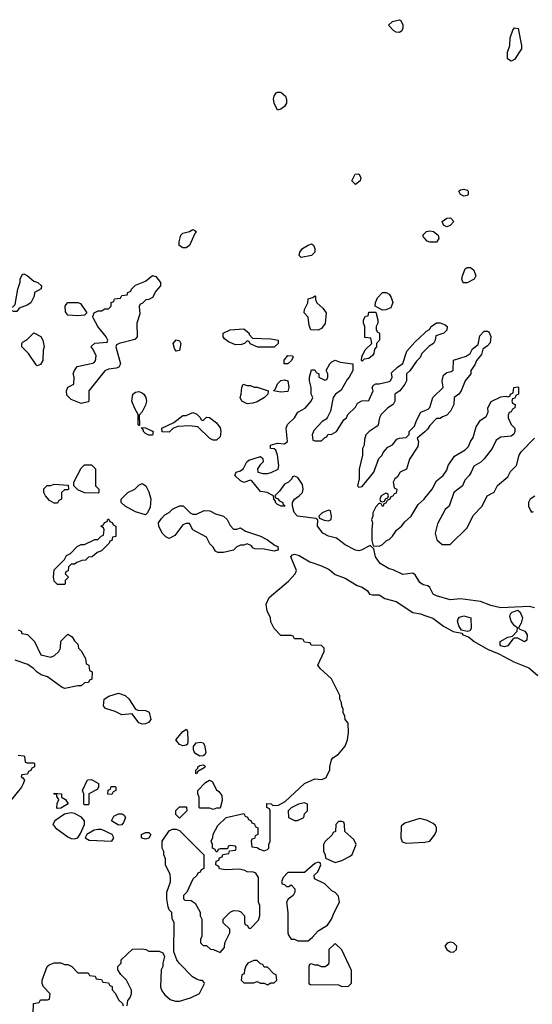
# Model space of a CAD drawing. Header units: inches. Extents: x 2701323 to 2964515, y 494916 to 722124.
# Tile 308 of 656: x 2787606 to 2790635, y 653227 to 659042. Entities that reach past the tile are written whole.
import ezdxf

# ---------------------------------------------------------------- set-up
doc = ezdxf.new("R2010")
doc.units = ezdxf.units.IN
doc.header["$MEASUREMENT"] = 0
doc.layers.add('C7685', color=7, linetype='Continuous')
doc.layers.add('C7695', color=7, linetype='Continuous')

msp = doc.modelspace()

# ---------------------------------------------------------------- linework, layer by layer
at = {"layer": 'C7685', "color": 2}
for points, elevation in [([(2789850, 658966), (2789830, 658968), (2789816.4, 658976.4), (2789786, 659010), (2789810, 659032), (2789850, 659042), (2789858, 659038), (2789871.1, 659011.1), (2789871.1, 658991.1), (2789863.6, 658976.4)], 6), ([(2789130, 658508), (2789109.2, 658550), (2789105.6, 658574.4), (2789109, 658590), (2789122, 658610), (2789130, 658614.8), (2789150, 658614.8), (2789176, 658590), (2789182.8, 658570), (2789182.8, 658550), (2789170, 658529), (2789150, 658514)], 6), ([(2789590, 658068), (2789568.9, 658091.1), (2789588, 658130), (2789610, 658130.8), (2789621, 658110), (2789618, 658090)], 6), ([(2788570, 657695.3), (2788549, 657709), (2788548.7, 657730), (2788559, 657770), (2788570, 657781), (2788610, 657791.3), (2788630, 657802), (2788639.6, 657799.6), (2788651.3, 657790), (2788641, 657779), (2788610, 657708.7), (2788590, 657695.3)], 6), ([(2789270, 657638), (2789258, 657650), (2789262, 657670), (2789278, 657690), (2789310, 657711.3), (2789330, 657718), (2789342, 657710), (2789351, 657690), (2789350.7, 657669.3), (2789330, 657649.2)], 6), ([(2787570, 657318), (2787548, 657330), (2787579, 657361), (2787595.3, 657450), (2787608.4, 657491.6), (2787608.9, 657511.1), (2787622, 657538), (2787630, 657542), (2787650, 657531.3), (2787690, 657498), (2787714, 657490), (2787734, 657470), (2787732.7, 657452.7), (2787694, 657430), (2787692, 657410), (2787671.1, 657368.9), (2787650, 657355.3), (2787602, 657338), (2787590, 657318)], 6), ([(2787970, 656775.3), (2787910, 656799), (2787884.5, 656824.5), (2787882.7, 656850), (2787890, 656871.3), (2787926, 656890), (2787928, 656930), (2787922, 656950), (2787929.3, 656970.7), (2787945.2, 656994.8), (2788029.3, 657010.7), (2788044, 657016), (2788053.6, 657026.4), (2788057.2, 657057.2), (2788039, 657099), (2788028, 657110), (2788030, 657114), (2788050, 657132), (2788122, 657138), (2788126, 657150), (2788118, 657170), (2788068, 657230), (2788040.4, 657280.4), (2788038, 657290), (2788046, 657310), (2788070, 657322), (2788090, 657322), (2788110, 657334), (2788130, 657334), (2788146, 657350), (2788147.3, 657372.7), (2788162, 657378), (2788167.3, 657392.7), (2788202, 657398), (2788210, 657414), (2788242, 657418), (2788246, 657430), (2788262, 657438), (2788266, 657450), (2788290, 657474), (2788350, 657498), (2788390, 657531), (2788410, 657524.7), (2788438, 657490), (2788438, 657470), (2788410, 657438), (2788390, 657402), (2788370, 657388.7), (2788352, 657388), (2788330, 657366), (2788318, 657362), (2788312.7, 657347.3), (2788315.3, 657304.7), (2788298, 657250), (2788301, 657170), (2788286.8, 657153.2), (2788194, 657130), (2788178, 657122), (2788174, 657110), (2788201, 657010), (2788198, 657002), (2788191.3, 656990), (2788176.8, 656983.2), (2788130, 656979), (2788110, 656968.7), (2788014, 656850), (2788014, 656790), (2788010, 656786)], 6), ([(2789750, 657326), (2789706, 657350), (2789708.4, 657371.6), (2789720.2, 657399.8), (2789750, 657431.3), (2789771.1, 657431.1), (2789790, 657422), (2789802, 657402), (2789811.1, 657371.1), (2789798.8, 657341.2), (2789770, 657328)], 6), ([(2787950, 657294), (2787890, 657298), (2787876.4, 657316.4), (2787875.3, 657350), (2787880.2, 657359.8), (2787890, 657372), (2787950, 657372), (2787965.4, 657365.4), (2788002, 657310), (2787990, 657298)], 6), ([(2789370, 657208.7), (2789326, 657210), (2789316.4, 657236.4), (2789310, 657286), (2789288, 657310), (2789288.9, 657331.1), (2789308, 657370), (2789310, 657394), (2789338, 657402), (2789350, 657412), (2789354, 657410), (2789354, 657390), (2789362, 657370), (2789398, 657338), (2789418, 657310), (2789411.6, 657248.4), (2789390, 657218)], 6), ([(2789630, 657026), (2789626, 657030), (2789628.4, 657051.6), (2789648, 657092), (2789686, 657130), (2789682, 657162), (2789646, 657166), (2789646, 657230), (2789638, 657250), (2789638, 657270), (2789650, 657292), (2789666, 657294), (2789670, 657314), (2789710, 657314), (2789722, 657270), (2789722, 657250), (2789712, 657230), (2789712.7, 657212.7), (2789718, 657198), (2789731.6, 657191.6), (2789732, 657150), (2789714, 657130), (2789714, 657110), (2789703.6, 657096.4), (2789698, 657070), (2789690, 657058), (2789670, 657042), (2789642, 657038)], 6), ([(2787710, 656998), (2787703.1, 657003.1), (2787658, 657070), (2787618, 657110), (2787618, 657130), (2787623.1, 657136.9), (2787648.4, 657151.6), (2787690, 657192), (2787730.9, 657170.9), (2787742, 657150), (2787750.9, 657110.9), (2787744.7, 657090), (2787742, 657030), (2787730, 657006)], 6), ([(2789012.7, 657107.3), (2788968.4, 657128.4), (2788962, 657142), (2788950, 657146), (2788934, 657130), (2788916.9, 657123.1), (2788882, 657122), (2788840.4, 657140.4), (2788816.4, 657156.4), (2788808.9, 657168.9), (2788809, 657190), (2788850, 657210.8), (2788930, 657216), (2788962, 657190), (2788962, 657182), (2788982, 657162), (2789090, 657158), (2789134, 657150), (2789134, 657130), (2789110, 657108)], 6), ([(2788530, 657084), (2788520.2, 657100.2), (2788513.2, 657130), (2788530, 657150.8), (2788550, 657144.7), (2788558.8, 657130), (2788550, 657088.7)], 6), ([(2789190, 657009), (2789169.2, 657009.2), (2789169.3, 657030.7), (2789190, 657058), (2789216, 657056), (2789222, 657050), (2789212, 657030)], 6), ([(2789150, 656842), (2789106, 656850), (2789118, 656862), (2789130, 656892), (2789150, 656911.3), (2789170, 656916), (2789191, 656910), (2789196, 656870), (2789190, 656846)], 6), ([(2788310, 656646), (2788306, 656650), (2788306, 656710), (2788285.6, 656745.6), (2788269, 656790), (2788274, 656830), (2788290, 656842.8), (2788310, 656846.8), (2788330, 656838.8), (2788338.8, 656830), (2788350.8, 656810), (2788356, 656790), (2788350, 656766), (2788330, 656726), (2788312.7, 656707.3), (2788314, 656646)], 6), ([(2788950, 656882), (2788970, 656882), (2788991.3, 656871.3), (2789010, 656871), (2789074, 656850), (2789072, 656830), (2789052, 656810), (2789010, 656786), (2788983.6, 656776.4), (2788950, 656774), (2788918, 656790), (2788908, 656810), (2788915.3, 656830), (2788918, 656870), (2788926, 656890)], 6), ([(2788690, 656674), (2788710, 656694), (2788727.3, 656692.7), (2788770, 656662), (2788790.8, 656630.8), (2788794.8, 656610), (2788790, 656578), (2788770, 656559), (2788750, 656559), (2788730, 656568.7), (2788658, 656638), (2788610, 656644), (2788539.6, 656640.4), (2788511.6, 656628.4), (2788490, 656606), (2788448.4, 656608.4), (2788446, 656630), (2788516.4, 656663.6), (2788570, 656704.7), (2788590, 656704.7), (2788630, 656722), (2788652.7, 656712.7), (2788672.7, 656692.7), (2788678, 656678)], 6), ([(2788370, 656588.7), (2788350, 656598), (2788338, 656610), (2788338, 656618), (2788326, 656634), (2788350, 656632), (2788394, 656610), (2788390, 656588.7)], 6), ([(2788070, 656246), (2787988.4, 656248.4), (2787950, 656266), (2787926, 656290), (2787926, 656310), (2787970, 656394), (2787990, 656414), (2788030, 656414), (2788054, 656390), (2788054, 656290), (2788074, 656270), (2788074, 656250)], 6), ([(2787810, 656186), (2787783.1, 656203.1), (2787758, 656230), (2787748.7, 656250), (2787749.1, 656270.9), (2787769.3, 656290.7), (2787790, 656291.3), (2787810, 656298), (2787892.7, 656292.7), (2787894, 656270), (2787890, 656266), (2787870, 656266), (2787854, 656250), (2787854, 656210), (2787838, 656202), (2787830, 656186)], 6), ([(2788350, 656118), (2788290, 656135.3), (2788228.4, 656168.4), (2788206, 656190), (2788206, 656210), (2788246, 656250), (2788286, 656270), (2788310, 656294), (2788330, 656302), (2788352, 656290), (2788370, 656254), (2788382, 656210), (2788376.9, 656163.1), (2788362, 656130)], 6), ([(2789770, 656246), (2789742, 656230), (2789734, 656210), (2789738, 656198), (2789750, 656194), (2789762, 656198), (2789767.3, 656212.7), (2789782, 656218), (2789786, 656230), (2789782, 656242)], 6), ([(2788630, 656122), (2788650, 656122), (2788696.4, 656143.6), (2788730, 656141), (2788763.5, 656123.5), (2788811.3, 656110), (2788831.3, 656090), (2788850, 656054), (2788870, 656034), (2788890, 656034), (2788910, 656042), (2788941, 656021), (2789030, 655991), (2789070, 655971), (2789116, 655936), (2789132, 655930), (2789134, 655910), (2789130, 655908.7), (2789110, 655904), (2789050, 655915.3), (2788996.4, 655916.4), (2788983.1, 655923.1), (2788975.3, 655935.3), (2788950, 655946), (2788930, 655938), (2788910, 655938), (2788890, 655928), (2788870, 655908.7), (2788810, 655895.3), (2788776.4, 655896.4), (2788763.1, 655903.1), (2788750, 655926), (2788730, 655946), (2788710, 655986), (2788628.9, 656028.9), (2788610, 656066), (2788590, 656066), (2788570, 656058), (2788523.6, 655996.4), (2788490, 655978), (2788468.9, 655988.9), (2788448, 656010), (2788428, 656050), (2788426, 656070), (2788443.1, 656096.9), (2788463.1, 656116.9), (2788490, 656132), (2788510, 656152), (2788550, 656172), (2788571.6, 656171.6), (2788614, 656130)], 6), ([(2789430, 656146), (2789394, 656130), (2789374, 656110), (2789378, 656098), (2789405.4, 656085.4), (2789430, 656082), (2789446, 656090), (2789448, 656110), (2789442, 656142)], 6), ([(2787830, 655706), (2787810, 655726), (2787806, 655750), (2787810, 655794), (2787870, 655854), (2787883.1, 655876.9), (2787906, 655890), (2787946, 655930), (2787970, 655942), (2787990, 655942), (2788050, 655972), (2788067.3, 655972.7), (2788087.3, 655992.7), (2788102, 655998), (2788106, 656030), (2788102, 656042), (2788086, 656050), (2788102, 656058), (2788107.3, 656072.7), (2788122, 656078), (2788127.3, 656092.7), (2788132.7, 656092.7), (2788138, 656078), (2788152.7, 656072.7), (2788158, 656058), (2788174, 656050), (2788174, 655990), (2788154, 655986), (2788150, 655966), (2788138, 655962), (2788134, 655950), (2788090, 655906), (2788063.6, 655896.4), (2788034, 655870), (2788012.7, 655867.3), (2787994, 655850), (2787972.7, 655847.3), (2787943.6, 655836.4), (2787930, 655826), (2787910, 655826), (2787894, 655810), (2787892.7, 655787.3), (2787878, 655782), (2787874, 655770), (2787894, 655750), (2787874, 655730), (2787874, 655710), (2787870, 655706)], 6), ([(2788330, 654881.2), (2788309.4, 654889.4), (2788270, 654942), (2788210, 654936), (2788170, 654956), (2788114, 654974), (2788102, 654990), (2788106, 655030), (2788133.6, 655046.4), (2788190, 655064.7), (2788230, 655051.3), (2788250.6, 655030.6), (2788290.7, 654970.7), (2788304, 654964), (2788350, 654963), (2788372.1, 654952.1), (2788381, 654910), (2788368, 654892), (2788350, 654882.7)], 6), ([(2788570, 654754), (2788550, 654762), (2788528, 654790), (2788570, 654838), (2788592, 654852), (2788598, 654838), (2788598.8, 654781.2), (2788596.9, 654763.1), (2788590, 654758)], 6), ([(2788670, 654692.7), (2788647, 654707), (2788638, 654718), (2788632.7, 654730), (2788632.7, 654750), (2788649.5, 654770.5), (2788674.9, 654774.9), (2788690, 654770.7), (2788698, 654758), (2788706.4, 654713.6), (2788699.8, 654700.2), (2788690, 654694)], 6), ([(2788650, 654588), (2788646, 654590), (2788646, 654610), (2788658, 654622), (2788658, 654630), (2788670, 654638), (2788690, 654642), (2788698, 654638), (2788702, 654630), (2788696.9, 654623.1), (2788658, 654602)], 6), ([(2787990, 654406), (2787986, 654410), (2787986, 654470), (2787978, 654490), (2788007.3, 654552.7), (2788030, 654554), (2788071.3, 654531.3), (2788072, 654510), (2788063.6, 654496.4), (2788014, 654470), (2788014, 654410), (2788010, 654406)], 6), ([(2788750, 654378), (2788730, 654386), (2788670, 654386), (2788666, 654390), (2788666, 654450), (2788658, 654470), (2788658, 654490), (2788703.1, 654536.9), (2788728.4, 654551.6), (2788743.6, 654543.6), (2788770, 654494), (2788783.6, 654483.6), (2788799.6, 654459.6), (2788802, 654430), (2788790, 654386), (2788770, 654386)], 6), ([(2787830, 654382.7), (2787825.8, 654385.8), (2787827.3, 654412.7), (2787836.4, 654436.4), (2787826, 654454), (2787826, 654466), (2787810, 654468), (2787810, 654474), (2787854, 654470), (2787854, 654450), (2787876.9, 654436.9), (2787892, 654412), (2787850, 654385.1)], 6), ([(2788150, 654466), (2788127.3, 654467.3), (2788128.4, 654491.6), (2788142, 654498), (2788147.3, 654512.7), (2788170, 654514), (2788174, 654510), (2788174, 654490), (2788158, 654482)], 6), ([(2789290, 654418), (2789254, 654410), (2789210, 654388), (2789192, 654370), (2789194, 654330), (2789230, 654312), (2789247.3, 654312.7), (2789270, 654322), (2789286, 654330), (2789288.4, 654351.6), (2789306, 654370), (2789306, 654410)], 6), ([(2787910, 654358.8), (2787870, 654350.8), (2787813.4, 654310), (2787802.8, 654290), (2787804.9, 654284.9), (2787818, 654270), (2787890, 654216), (2787910, 654206), (2787930, 654204.7), (2787948.7, 654211.3), (2787964.7, 654235.3), (2787989.6, 654290), (2787989.7, 654310), (2787971.9, 654331.9), (2787930, 654353.8)], 10), ([(2788190, 654285.2), (2788148, 654310), (2788162, 654338), (2788190, 654352), (2788211.6, 654351.6), (2788223.6, 654343.6), (2788231.3, 654330), (2788219.8, 654300.2), (2788210, 654288)], 6), ([(2788550, 654326), (2788528.4, 654348.4), (2788528.4, 654371.6), (2788550, 654394), (2788592.7, 654392.7), (2788594, 654370)], 6), ([(2789510, 654306), (2789490, 654306), (2789474, 654290), (2789472.7, 654247.3), (2789458, 654242), (2789452.7, 654227.3), (2789410, 654186), (2789402, 654170), (2789402, 654130), (2789411.6, 654111.6), (2789414, 654090), (2789470, 654064.7), (2789510, 654076), (2789558.6, 654101.4), (2789570, 654112), (2789595.3, 654170), (2789580.4, 654200.4), (2789527.3, 654247.3), (2789526, 654290), (2789522, 654302)], 6), ([(2788070, 654260.5), (2788045.3, 654254.7), (2788002, 654230), (2787992, 654210), (2788016.9, 654196.9), (2788150, 654190.7), (2788161.6, 654210), (2788153.3, 654230), (2788090, 654258.9)], 10), ([(2788350, 654202), (2788330, 654208), (2788326, 654210), (2788326, 654230), (2788350, 654242), (2788370, 654242), (2788382, 654230), (2788370, 654208.7)], 6), ([(2789370, 654066), (2789350, 654058), (2789290, 654006), (2789190, 654006), (2789163.6, 653976.4), (2789154, 653950), (2789158, 653938), (2789170, 653934), (2789182, 653922), (2789196.4, 653923.6), (2789210, 653932), (2789232, 653910), (2789231.3, 653890), (2789222, 653870), (2789191.6, 653848.4), (2789182, 653830), (2789191, 653770), (2789191, 653650), (2789195.3, 653635.3), (2789210, 653612), (2789230, 653611.3), (2789250, 653602), (2789310, 653602), (2789336.5, 653623.5), (2789370, 653661), (2789425.2, 653694.8), (2789448.7, 653730), (2789464, 653770), (2789495.3, 653830), (2789490, 653866), (2789470, 653888), (2789450, 653898), (2789410, 653938), (2789347.3, 653967.3), (2789346, 653990), (2789368, 654010), (2789386, 654050), (2789382, 654062)], 6), ([(2789470, 653586), (2789432, 653550), (2789432, 653470), (2789423.6, 653456.4), (2789411.6, 653448.4), (2789390, 653448), (2789370, 653458), (2789350, 653458), (2789330, 653466), (2789318, 653462), (2789314, 653450), (2789314, 653350), (2789323.6, 653343.6), (2789490, 653342), (2789510, 653332), (2789550, 653334), (2789567.3, 653352.7), (2789567.3, 653427.3), (2789510, 653548)], 6), ([(2789010, 653486), (2788990, 653486), (2788954, 653470), (2788943.6, 653456.4), (2788934, 653430), (2788932.7, 653407.3), (2788918, 653402), (2788914, 653370), (2788930, 653354), (2788990, 653354), (2789010, 653362), (2789030, 653352), (2789051.6, 653351.6), (2789070, 653342), (2789090, 653354), (2789110, 653354), (2789126, 653370), (2789122, 653402), (2789107.3, 653407.3), (2789070, 653446), (2789050, 653446), (2789042, 653462), (2789030, 653466)], 6)]:
    msp.add_lwpolyline(points, close=True, dxfattribs=dict(at, elevation=elevation))
at = {"layer": 'C7685', "color": 2, "elevation": 6}
for points in [[(2790000, 657749.1), (2789994.6, 657754.6), (2789989, 657770), (2790000, 657780.9)], [(2790000, 655702.8), (2789990, 655705.1), (2789970, 655718), (2789943.6, 655763.6), (2789930, 655774), (2789870, 655765.1), (2789813.4, 655793.4), (2789790, 655799.5), (2789737.2, 655830), (2789709.3, 655870), (2789698, 655918), (2789676.4, 655936.4), (2789624.7, 655910), (2789610, 655906), (2789590, 655909.6), (2789530, 655940.9), (2789479.1, 655979.1), (2789430, 655991.8), (2789398, 656010), (2789366.6, 656050), (2789368.4, 656088.4), (2789356.4, 656096.4), (2789248.7, 656110), (2789228.7, 656131.3), (2789218, 656170), (2789218, 656190), (2789229.3, 656210.7), (2789258, 656230), (2789278, 656250), (2789282, 656270), (2789277.2, 656297.2), (2789250, 656338), (2789230, 656346), (2789218, 656342), (2789214, 656330), (2789194, 656310), (2789170, 656298), (2789142, 656258), (2789114, 656230), (2789118, 656218), (2789130, 656214), (2789141, 656201), (2789162, 656190), (2789162, 656182), (2789174, 656170), (2789151.3, 656168.7), (2789130, 656178), (2789118, 656190), (2789118, 656198), (2789108, 656210), (2789106, 656230), (2789069.1, 656249.1), (2789030, 656255.3), (2788978, 656318), (2788970, 656322), (2788930, 656308), (2788910, 656318), (2788878, 656350), (2788886, 656370), (2788910, 656378), (2788929.1, 656390.9), (2788949.1, 656430.9), (2788960.2, 656439.8), (2789030, 656462), (2789042, 656450), (2789044.7, 656430), (2789026.8, 656413.2), (2789012, 656390), (2789014, 656370), (2789042, 656362), (2789070, 656361), (2789092.9, 656367.1), (2789133.2, 656386.8), (2789137.2, 656410), (2789128.7, 656470), (2789119, 656499), (2789110, 656508), (2789088.7, 656508.7), (2789088, 656530), (2789130, 656542), (2789170, 656538), (2789188, 656550), (2789181.2, 656630), (2789189.5, 656650.5), (2789229.3, 656690.7), (2789250, 656724.7), (2789292.5, 656747.5), (2789328, 656790), (2789338, 656810), (2789328.7, 656830), (2789328.7, 656870), (2789318, 656910), (2789318, 656930), (2789330, 656974), (2789350, 656974), (2789358, 656958), (2789374, 656950), (2789374, 656930), (2789410, 656914), (2789422, 656918), (2789426, 656930), (2789426, 656950), (2789418, 656970), (2789438, 657010), (2789450, 657022), (2789470, 657032), (2789499.6, 657019.6), (2789574, 657010), (2789574, 656970), (2789554, 656930), (2789542, 656918), (2789506.4, 656853.6), (2789472, 656830), (2789458, 656810), (2789442, 656730), (2789425.4, 656694.6), (2789416.9, 656683.1), (2789394, 656670), (2789343.6, 656616.4), (2789334, 656590), (2789338, 656558), (2789350, 656554), (2789390, 656554), (2789410, 656574), (2789422, 656578), (2789427.3, 656592.7), (2789450, 656594), (2789478, 656610), (2789521.2, 656678.8), (2789538, 656690), (2789546, 656710), (2789590, 656754), (2789603.1, 656776.9), (2789628.4, 656791.6), (2789670, 656794), (2789695.3, 656850), (2789688, 656870), (2789696.4, 656883.6), (2789710, 656892), (2789730, 656892), (2789790, 656904.7), (2789798, 656910), (2789808, 656930), (2789804, 656956), (2789838, 656990), (2789870, 657012), (2789894.6, 657085.4), (2789942, 657138), (2790000, 657192.6)], [(2790000, 657088.5), (2789982, 657070), (2789972.7, 657047.3), (2789950, 657026), (2789911.1, 656968.9), (2789892, 656950), (2789891.3, 656910), (2789882, 656890), (2789852, 656850), (2789822, 656830), (2789822, 656790), (2789814, 656770), (2789782, 656750), (2789742, 656710), (2789732, 656690), (2789724.7, 656650), (2789718, 656642), (2789671.3, 656610), (2789651.3, 656590), (2789643.6, 656563.6), (2789642, 656530), (2789632, 656510), (2789631.3, 656470), (2789611.6, 656388.4), (2789612, 656330), (2789602, 656290), (2789610, 656282), (2789630, 656286), (2789699, 656370), (2789729.1, 656450.9), (2789748, 656470), (2789754.6, 656485.4), (2789782, 656518), (2789810, 656532), (2789834.6, 656565.4), (2789851.3, 656571.3), (2789890, 656574), (2789907.3, 656592.7), (2789908, 656610), (2789939, 656641), (2789950, 656674), (2789976.4, 656723.6), (2790000, 656733.2)], [(2790000, 656608.9), (2789954, 656570), (2789962, 656550), (2789958.8, 656521.2), (2789910, 656446), (2789892.7, 656387.3), (2789854, 656370), (2789838, 656342), (2789822, 656330), (2789814, 656310), (2789818, 656278), (2789834, 656270), (2789830, 656246), (2789818, 656242), (2789814, 656230), (2789798, 656222), (2789794, 656210), (2789778, 656202), (2789770, 656186), (2789758, 656182), (2789754, 656170), (2789750, 656168), (2789742, 656182), (2789730, 656186), (2789710, 656166), (2789692, 656130), (2789692, 656110), (2789684.7, 656090), (2789691.3, 656070), (2789686, 656034), (2789686, 655966), (2789694, 655934), (2789730, 655932), (2789750, 655942), (2789774.6, 655965.4), (2789790, 655972), (2789810, 655992), (2789832.3, 656027.7), (2789862, 656050), (2789882.5, 656077.5), (2789919, 656110), (2789961.2, 656178.8), (2789995.3, 656210), (2790000, 656215.8)], [(2788242, 653218), (2788246, 653250), (2788256.4, 653263.6), (2788266, 653290), (2788266, 653310), (2788238, 653370), (2788203.1, 653403.1), (2788186, 653430), (2788186, 653450), (2788206, 653470), (2788206, 653490), (2788272.7, 653552.7), (2788330, 653554), (2788351.6, 653551.6), (2788370, 653542), (2788430, 653542), (2788452, 653532), (2788462, 653510), (2788451.3, 653470), (2788451.3, 653450), (2788442, 653430), (2788438, 653330), (2788446.4, 653306.4), (2788463.5, 653283.5), (2788495.3, 653255.3), (2788526.4, 653246.4), (2788550, 653246), (2788615.5, 653264.5), (2788668.9, 653291.1), (2788698, 653350), (2788696.4, 653356.4), (2788687.3, 653367.3), (2788672.7, 653367.3), (2788650, 653375.3), (2788628, 653390), (2788548.7, 653470), (2788535.3, 653490), (2788516.4, 653536.4), (2788518, 653710), (2788507.3, 653732.7), (2788506, 653770), (2788490, 653786), (2788483.1, 653803.1), (2788475.3, 653850), (2788475.3, 653890), (2788498, 653950), (2788498, 653970), (2788494.6, 653994.6), (2788468, 654050), (2788467.3, 654087.3), (2788458, 654110), (2788458, 654130), (2788448, 654150), (2788448.7, 654190), (2788490, 654252), (2788510, 654262), (2788530, 654262), (2788550, 654254), (2788694, 654110), (2788694, 654030), (2788678, 654022), (2788672.7, 654007.3), (2788658, 654002), (2788652.7, 653987.3), (2788630, 653966), (2788594, 653890), (2788574, 653870), (2788574, 653850), (2788582, 653842), (2788619.6, 653839.6), (2788643.6, 653823.6), (2788671.6, 653771.6), (2788672, 653750), (2788682, 653730), (2788682, 653630), (2788674, 653610), (2788674, 653590), (2788690, 653574), (2788710, 653574), (2788732.7, 653552.7), (2788751.6, 653551.6), (2788790, 653534), (2788816.4, 653563.6), (2788818, 653590), (2788848, 653650), (2788848, 653670), (2788808.7, 653708.7), (2788808, 653730), (2788848.9, 653771.1), (2788870, 653782), (2788899.6, 653779.6), (2788912.7, 653772.7), (2788934, 653750), (2788934, 653710), (2788938, 653698), (2788952.7, 653692.7), (2788958, 653678), (2788970, 653674), (2789016.4, 653723.6), (2789026, 653750), (2789026, 653810), (2789018, 653830), (2789016.4, 653976.4), (2789002, 654002), (2788987.3, 654007.3), (2788950, 654008.7), (2788937.2, 654017.2), (2788904.7, 654024.7), (2788822, 654022), (2788787.3, 654027.3), (2788782, 654042), (2788766, 654050), (2788767.3, 654072.7), (2788782, 654078), (2788787.3, 654092.7), (2788802, 654098), (2788807.3, 654112.7), (2788842, 654118), (2788846, 654134), (2788882, 654138), (2788886, 654150), (2788882, 654162), (2788850, 654166), (2788838, 654162), (2788834, 654146), (2788790, 654146), (2788778, 654142), (2788772.7, 654127.3), (2788767.3, 654127.3), (2788762, 654142), (2788746, 654150), (2788746, 654170), (2788738, 654190), (2788747.3, 654212.7), (2788748.4, 654231.6), (2788776.4, 654283.6), (2788826, 654330), (2788930, 654354), (2788938, 654338), (2788952.7, 654332.7), (2788958, 654318), (2788972.7, 654312.7), (2788978, 654298), (2788992.7, 654292.7), (2788998, 654278), (2789014, 654270), (2789014, 654230), (2788998, 654222), (2788992.7, 654207.3), (2788978, 654202), (2788974, 654190), (2788978, 654158), (2789010, 654154), (2789023.6, 654143.6), (2789050, 654134), (2789070, 654142), (2789078, 654150), (2789078, 654170), (2789086, 654190), (2789086, 654370), (2789082, 654382), (2789066, 654390), (2789067.3, 654412.7), (2789091.6, 654411.6), (2789102, 654402), (2789136.4, 654403.6), (2789174.6, 654425.4), (2789290, 654531.3), (2789350, 654558), (2789390, 654554), (2789414.6, 654565.4), (2789438, 654610), (2789438, 654630), (2789448.4, 654671.6), (2789456.4, 654683.6), (2789490, 654704.7), (2789530, 654752), (2789544, 654790), (2789548.7, 654830), (2789547.3, 654887.3), (2789528.7, 654910), (2789528.4, 654928.4), (2789518, 654950), (2789518, 654970), (2789508.9, 654988.9), (2789508, 655010), (2789498, 655030), (2789498, 655050), (2789448, 655150), (2789382, 655210), (2789368.7, 655230), (2789406, 655310), (2789406, 655330), (2789390, 655346), (2789328.4, 655348.4), (2789322, 655362), (2789290, 655366), (2789282, 655382), (2789270, 655386), (2789230, 655386), (2789222, 655402), (2789210, 655406), (2789150, 655406), (2789110, 655446), (2789090, 655486), (2789088, 655510), (2789068.7, 655550), (2789062, 655590), (2789081.2, 655630), (2789193.6, 655726.4), (2789234, 655770), (2789242, 655790), (2789208, 655870), (2789218, 655882), (2789230, 655884.7), (2789256.8, 655876.8), (2789319.8, 655839.8), (2789390, 655816), (2789434.4, 655794.4), (2789470, 655764.7), (2789530, 655744.7), (2789601, 655701), (2789630, 655691.3), (2789662, 655670), (2789674, 655650), (2789690, 655644.7), (2789730, 655644.7), (2789763.5, 655623.5), (2789830, 655606), (2789930, 655540.7), (2789973.7, 655533.7), (2790000, 655524.3)], [(2787598, 655438), (2787614, 655430), (2787618, 655418), (2787651.6, 655411.6), (2787694, 655370), (2787731.6, 655291.6), (2787790, 655278), (2787812.5, 655287.5), (2787838, 655310), (2787848, 655330), (2787848.4, 655371.6), (2787890, 655414), (2787916.9, 655396.9), (2787930, 655374), (2787950, 655354), (2787954, 655330), (2787970, 655314), (2787994, 655270), (2787998, 655238), (2788014, 655230), (2788018, 655198), (2788034, 655190), (2788032.7, 655147.3), (2788018, 655142), (2788012.7, 655127.3), (2787990, 655126), (2787970, 655108.7), (2787948.7, 655108.7), (2787873.2, 655093.2), (2787857.2, 655097.2), (2787770, 655162), (2787733.6, 655173.6), (2787709, 655189), (2787688, 655210), (2787653.6, 655233.6), (2787579, 655259)], [(2787598, 654698), (2787630, 654694), (2787634, 654690), (2787638, 654658), (2787650, 654654), (2787690, 654654), (2787694, 654650), (2787694, 654630), (2787678, 654622), (2787672.7, 654607.3), (2787658, 654602), (2787652.7, 654587.3), (2787618, 654582), (2787614, 654570), (2787625.4, 654565.4), (2787634, 654550), (2787626.8, 654530), (2787617.3, 654510), (2787542, 654418)], [(2790000, 654317.5), (2789970, 654324), (2789882.8, 654297.2), (2789861, 654279), (2789858, 654210), (2789866.4, 654186.4), (2789890, 654178), (2790000, 654185.3)], [(2787686, 653170), (2787687.3, 653232.7), (2787722, 653238), (2787730, 653254), (2787770, 653254), (2787782, 653258), (2787786, 653290), (2787746, 653330), (2787738, 653350), (2787738, 653370), (2787768.7, 653450), (2787780.2, 653459.8), (2787810, 653471.3), (2787850, 653471.3), (2787870, 653462), (2787890, 653462), (2787914, 653450), (2787950, 653414), (2788010, 653414), (2788018, 653398), (2788052.7, 653392.7), (2788058, 653378), (2788090, 653374), (2788098, 653358), (2788130, 653354), (2788138, 653338), (2788151.6, 653331.6), (2788152.7, 653312.7), (2788171.6, 653291.6), (2788190, 653254), (2788212.7, 653232.7), (2788218, 653218)]]:
    msp.add_lwpolyline(points, dxfattribs=at)
at = {"layer": 'C7695', "color": 2, "elevation": 6}
for points in [[(2790510, 658798), (2790488, 658810), (2790489, 658850), (2790502, 658890), (2790504.7, 658935.3), (2790520.4, 658979.6), (2790530, 658994), (2790551.3, 658990), (2790571.3, 658890), (2790571.3, 658870), (2790530, 658806)], [(2790230, 657999), (2790210, 658009), (2790202, 658030), (2790210, 658038), (2790230, 658041), (2790250, 658036), (2790256, 658030), (2790256, 658010), (2790250, 658004)], [(2790130, 657818), (2790110, 657828), (2790102, 657850), (2790129.3, 657870.7), (2790151, 657871), (2790172, 657850), (2790150, 657826)], [(2790227.3, 657487.3), (2790218, 657510), (2790222, 657530), (2790238, 657570), (2790250, 657578), (2790270, 657578), (2790290, 657562), (2790301, 657530), (2790291.1, 657508.9), (2790250, 657488)], [(2790250, 655428), (2790217.2, 655437.2), (2790202, 655462), (2790193.6, 655490), (2790196.2, 655503.8), (2790205.7, 655514.3), (2790230, 655522), (2790272, 655510), (2790274, 655446), (2790266.4, 655433.6)], [(2790590, 655368), (2790550, 655388.7), (2790530, 655388.7), (2790518, 655382), (2790490, 655345.2), (2790470, 655339.3), (2790450, 655344), (2790445.2, 655350), (2790445.2, 655370), (2790490, 655396), (2790518, 655402), (2790546, 655430), (2790548, 655450), (2790530, 655462), (2790509.7, 655489.7), (2790502.9, 655517.1), (2790506.3, 655533.7), (2790516.5, 655543.5), (2790550, 655554), (2790564, 655544), (2790576.4, 655510), (2790570, 655478), (2790554, 655450), (2790562, 655442), (2790592, 655430), (2790599.8, 655419.8), (2790604.7, 655410), (2790602, 655378)], [(2790150, 653593.3), (2790132.7, 653587.3), (2790119.1, 653570), (2790130.7, 653550), (2790150, 653537.1), (2790170, 653535.5), (2790186.6, 653550), (2790189.4, 653570), (2790170, 653589.4)]]:
    msp.add_lwpolyline(points, close=True, dxfattribs=at)
for points in [[(2790000, 657780.9), (2790010, 657790.8), (2790030, 657794.8), (2790050.8, 657790.8), (2790078, 657770), (2790082, 657750), (2790070, 657729), (2790030, 657728.7), (2790014.6, 657734.6), (2790000, 657749.1)], [(2790000, 657192.6), (2790010, 657202), (2790028.4, 657211.6), (2790038, 657230), (2790070, 657252), (2790090, 657252), (2790119.8, 657239.8), (2790131.3, 657230), (2790130, 657208), (2790112, 657190), (2790064.7, 657175.3), (2790062, 657150), (2790051.1, 657128.9), (2790025.4, 657114.6), (2790000, 657088.5)], [(2790000, 656733.2), (2790019, 656741), (2790028.9, 656751.1), (2790048, 656810), (2790108, 656870), (2790102, 656910), (2790110, 656942), (2790130, 656958), (2790156.4, 656963.6), (2790167.3, 656972.7), (2790168.7, 657031.3), (2790244.7, 657055.3), (2790268, 657070), (2790282.7, 657097.3), (2790315.3, 657124.7), (2790324.7, 657175.3), (2790350, 657202), (2790370, 657202), (2790378, 657198), (2790391, 657171), (2790386.4, 657133.6), (2790370, 657115.3), (2790342.8, 657097.2), (2790334.4, 657065.6), (2790304.7, 657030), (2790295.3, 657004.7), (2790272, 656970), (2790272, 656950), (2790238, 656910), (2790214, 656850), (2790202, 656830), (2790174, 656810), (2790171.3, 656770), (2790151.3, 656730), (2790130, 656706), (2790103.6, 656696.4), (2790090, 656686), (2790070, 656686), (2790030, 656646), (2790016.9, 656623.1), (2790000, 656608.9)], [(2790000, 656215.8), (2790044, 656270), (2790070, 656318), (2790108.7, 656350), (2790130, 656382), (2790139, 656410), (2790175.5, 656464.5), (2790238.6, 656501.4), (2790258.6, 656521.4), (2790269.3, 656550.7), (2790285.2, 656574.8), (2790302.9, 656637.1), (2790330, 656676), (2790362, 656698), (2790369.1, 656710.9), (2790374.6, 656725.4), (2790373.2, 656750), (2790392.1, 656787.9), (2790450, 656814.8), (2790478, 656818), (2790490, 656814), (2790502, 656818), (2790506, 656830), (2790522, 656838), (2790526, 656870), (2790550, 656874), (2790554, 656870), (2790554, 656830), (2790538, 656822), (2790532.7, 656807.3), (2790518, 656802), (2790514, 656790), (2790518, 656778), (2790534, 656770), (2790532, 656750), (2790518, 656742), (2790510, 656726), (2790498, 656722), (2790492.7, 656707.3), (2790492, 656690), (2790511.1, 656651.1), (2790531.3, 656630), (2790532, 656610), (2790525.4, 656594.6), (2790510, 656582), (2790450, 656577.2), (2790422, 656558), (2790398, 656510), (2790350, 656448), (2790330.9, 656429.1), (2790290, 656406), (2790274, 656370), (2790262, 656350), (2790236.9, 656323.1), (2790222, 656290), (2790172, 656250), (2790144.7, 656170), (2790121, 656150), (2790075.3, 656064.7), (2790061, 656010), (2790071.1, 655971.1), (2790102, 655942), (2790150, 655942), (2790250, 656042), (2790286.3, 656113.7), (2790338, 656170), (2790368, 656230), (2790410, 656252), (2790429.2, 656290.8), (2790490, 656342), (2790506, 656374), (2790542, 656410), (2790557.2, 656470), (2790569.4, 656490.6), (2790648, 656570)], [(2790651.1, 656228.9), (2790622, 656210), (2790612, 656190), (2790612, 656170), (2790623.6, 656143.6), (2790630, 656134), (2790642, 656138)], [(2790649.2, 655569.2), (2790616.5, 655576.5), (2790450, 655568), (2790390, 655582.7), (2790330, 655607), (2790210, 655621.6), (2790150, 655616.3), (2790070, 655639.6), (2790049.7, 655649.7), (2790029.5, 655689.5), (2790018.4, 655698.4), (2790000, 655702.8)], [(2790000, 655524.3), (2790047.3, 655507.3), (2790110, 655460.5), (2790168.5, 655428.5), (2790218.8, 655418.8), (2790224.7, 655410), (2790257.3, 655397.3), (2790291, 655370), (2790370, 655323.8), (2790437, 655297), (2790526, 655250), (2790614, 655214), (2790668.6, 655168.6)], [(2790000, 654185.3), (2790010, 654186), (2790030, 654191.3), (2790055.5, 654224.5), (2790068.7, 654250), (2790068.7, 654270), (2790063.1, 654283.1), (2790050, 654295.3), (2790010, 654315.3), (2790000, 654317.5)]]:
    msp.add_lwpolyline(points, dxfattribs=at)

doc.saveas('drawing.dxf')
